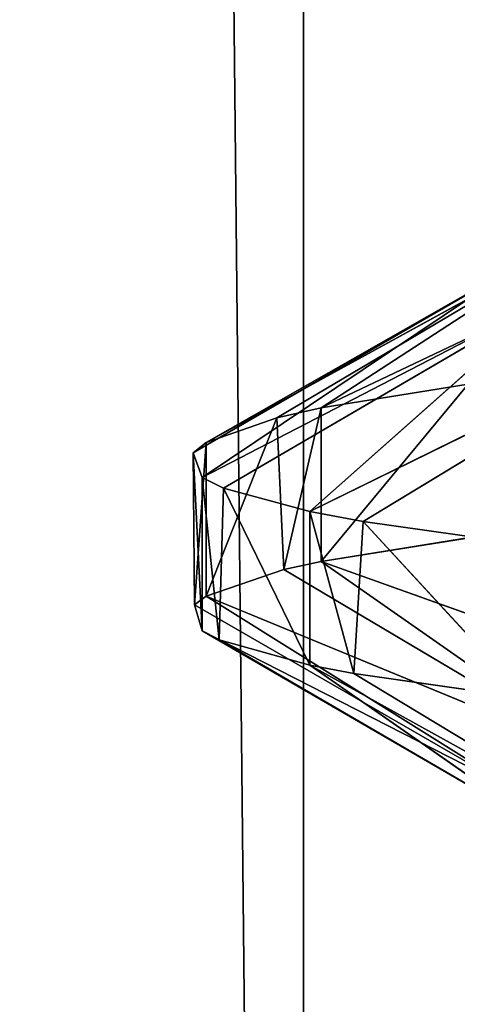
# Model space of a CAD drawing. Extents: x 12 to 103, y 2 to 366.
# Tile 577 of 656: x 55.584 to 55.94, y 250.547 to 251.349. Entities that reach past the tile are written whole.
import ezdxf

# ---------------------------------------------------------------- set-up
doc = ezdxf.new("R2010")
doc.units = 0
doc.header["$LTSCALE"] = 2.54
doc.layers.get('0').update_dxf_attribs({"color": 13, "linetype": 'CONTINUOUS'})

# ---------------------------------------------------------------- blocks, each defined once
blk = doc.blocks.new('SZCZOTKA_DO_WC_EQULA_WISZ_')
at = {"color": 0}
for p, q in [((55.81517, 245.935, 66.1756), (54.56515, 365.435, 65.5575)), ((55.81517, 245.935, 66.1756), (54.56515, 365.435, 65.5575)), ((55.81517, 245.935, 66.1756), (55.81517, 365.435, 66.1756)), ((55.81517, 245.935, 66.1756), (55.81517, 365.435, 66.1756)), ((56.19936, 251.20844, 59.76308), (55.82954, 251.03284, 59.51637)), ((56.19936, 251.20844, 59.76308), (55.82954, 251.03284, 59.51637)), ((55.73567, 251.00462, 59.00193), (56.05757, 251.18103, 59.31159)), ((55.73567, 251.00462, 59.00193), (56.05757, 251.18103, 59.31159)), ((56.05757, 251.18103, 59.31159), (55.79332, 251.0248, 59.36999)), ((56.05757, 251.18103, 59.31159), (55.79332, 251.0248, 59.36999)), ((56.05757, 251.18103, 59.31159), (55.82954, 251.03284, 59.51637)), ((56.05757, 251.18103, 59.31159), (55.82954, 251.03284, 59.51637)), ((55.7252, 250.99614, 58.84658), (55.9956, 251.15239, 58.8354)), ((55.7252, 250.99614, 58.84658), (55.9956, 251.15239, 58.8354)), ((55.9956, 251.15239, 58.8354), (55.73255, 250.97617, 58.47901)), ((55.9956, 251.15239, 58.8354), (55.73255, 250.97617, 58.47901)), ((55.73567, 251.00462, 59.00193), (55.9956, 251.15239, 58.8354)), ((55.73567, 251.00462, 59.00193), (55.9956, 251.15239, 58.8354)), ((56.018, 251.12381, 58.35605), (55.73255, 250.97617, 58.47901)), ((56.018, 251.12381, 58.35605), (55.73255, 250.97617, 58.47901)), ((56.018, 251.12381, 58.35605), (55.74982, 250.96756, 58.31971)), ((56.018, 251.12381, 58.35605), (55.74982, 250.96756, 58.31971)), ((55.82028, 250.94838, 57.96349), (56.018, 251.12381, 58.35605)), ((55.82028, 250.94838, 57.96349), (56.018, 251.12381, 58.35605)), ((55.82028, 250.94838, 57.96349), (56.12167, 251.09659, 57.89536)), ((55.82028, 250.94838, 57.96349), (56.12167, 251.09659, 57.89536)), ((55.86377, 250.94034, 57.81332), (56.12167, 251.09659, 57.89536)), ((55.86377, 250.94034, 57.81332), (56.12167, 251.09659, 57.89536)), ((55.94917, 251.05219, 59.86625), (55.82954, 250.90784, 59.51637)), ((55.94917, 251.05219, 59.86625), (55.82954, 250.90784, 59.51637)), ((55.94917, 251.05219, 59.86625), (55.82954, 251.03284, 59.51637)), ((55.94917, 251.05219, 59.86625), (55.82954, 251.03284, 59.51637)), ((55.82954, 251.03284, 59.51637), (55.79332, 251.0248, 59.36999)), ((55.82954, 251.03284, 59.51637), (55.79332, 251.0248, 59.36999)), ((55.82954, 251.03284, 59.51637), (55.7991, 250.9012, 59.39563)), ((55.82954, 251.03284, 59.51637), (55.7991, 250.9012, 59.39563)), ((55.82954, 251.03284, 59.51637), (55.82954, 250.90784, 59.51637)), ((55.82954, 251.03284, 59.51637), (55.82954, 250.90784, 59.51637)), ((55.79332, 251.0248, 59.36999), (55.73567, 250.87961, 59.00193)), ((55.79332, 251.0248, 59.36999), (55.73567, 250.87961, 59.00193)), ((55.79332, 251.0248, 59.36999), (55.73567, 251.00462, 59.00193)), ((55.79332, 251.0248, 59.36999), (55.73567, 251.00462, 59.00193)), ((55.79332, 251.0248, 59.36999), (55.7991, 250.9012, 59.39563)), ((55.79332, 251.0248, 59.36999), (55.7991, 250.9012, 59.39563)), ((55.73567, 251.00462, 59.00193), (55.7252, 250.99614, 58.84658)), ((55.73567, 251.00462, 59.00193), (55.7252, 250.99614, 58.84658)), ((55.73567, 251.00462, 59.00193), (55.72641, 250.87257, 58.87303)), ((55.73567, 251.00462, 59.00193), (55.72641, 250.87257, 58.87303)), ((55.73567, 251.00462, 59.00193), (55.73567, 250.87961, 59.00193)), ((55.73567, 251.00462, 59.00193), (55.73567, 250.87961, 59.00193)), ((55.7252, 250.99614, 58.84658), (55.72641, 250.87257, 58.87303)), ((55.7252, 250.99614, 58.84658), (55.72641, 250.87257, 58.87303)), ((55.7252, 250.99614, 58.84658), (55.73255, 250.85118, 58.47901)), ((55.7252, 250.99614, 58.84658), (55.73255, 250.85118, 58.47901)), ((55.7252, 250.99614, 58.84658), (55.73255, 250.97617, 58.47901)), ((55.7252, 250.99614, 58.84658), (55.73255, 250.97617, 58.47901)), ((55.73255, 250.97617, 58.47901), (55.73255, 250.85118, 58.47901)), ((55.73255, 250.97617, 58.47901), (55.73255, 250.85118, 58.47901)), ((55.73255, 250.97617, 58.47901), (55.74641, 250.84396, 58.34575)), ((55.73255, 250.97617, 58.47901), (55.74641, 250.84396, 58.34575)), ((55.73255, 250.97617, 58.47901), (55.74982, 250.96756, 58.31971)), ((55.73255, 250.97617, 58.47901), (55.74982, 250.96756, 58.31971)), ((55.74982, 250.96756, 58.31971), (55.74641, 250.84396, 58.34575)), ((55.74982, 250.96756, 58.31971), (55.74641, 250.84396, 58.34575)), ((55.74982, 250.96756, 58.31971), (55.82028, 250.82338, 57.96349)), ((55.74982, 250.96756, 58.31971), (55.82028, 250.82338, 57.96349)), ((55.74982, 250.96756, 58.31971), (55.82028, 250.94838, 57.96349)), ((55.74982, 250.96756, 58.31971), (55.82028, 250.94838, 57.96349)), ((55.82028, 250.94838, 57.96349), (55.82028, 250.82338, 57.96349)), ((55.82028, 250.94838, 57.96349), (55.82028, 250.82338, 57.96349)), ((55.82028, 250.94838, 57.96349), (55.85609, 250.81665, 57.83781)), ((55.82028, 250.94838, 57.96349), (55.85609, 250.81665, 57.83781)), ((55.82028, 250.94838, 57.96349), (55.86377, 250.94034, 57.81332)), ((55.82028, 250.94838, 57.96349), (55.86377, 250.94034, 57.81332)), ((55.86377, 250.94034, 57.81332), (55.85609, 250.81665, 57.83781)), ((55.86377, 250.94034, 57.81332), (55.85609, 250.81665, 57.83781)), ((55.86377, 250.94034, 57.81332), (55.9962, 250.7966, 57.47102)), ((55.86377, 250.94034, 57.81332), (55.9962, 250.7966, 57.47102)), ((55.86377, 250.94034, 57.81332), (55.9962, 250.9216, 57.47102)), ((55.86377, 250.94034, 57.81332), (55.9962, 250.9216, 57.47102)), ((55.82954, 250.90784, 59.51637), (55.95906, 250.9285, 59.88997)), ((55.82954, 250.90784, 59.51637), (55.95906, 250.9285, 59.88997)), ((55.73567, 250.87961, 59.00193), (55.7991, 250.9012, 59.39563)), ((55.73567, 250.87961, 59.00193), (55.7991, 250.9012, 59.39563)), ((55.7991, 250.9012, 59.39563), (55.82954, 250.90784, 59.51637)), ((55.7991, 250.9012, 59.39563), (55.82954, 250.90784, 59.51637)), ((55.7991, 250.9012, 59.39563), (56.06284, 250.74495, 59.33492)), ((55.7991, 250.9012, 59.39563), (56.06284, 250.74495, 59.33492)), ((56.20837, 250.77226, 59.78466), (55.82954, 250.90784, 59.51637)), ((55.82954, 250.90784, 59.51637), (56.06284, 250.74495, 59.33492)), ((55.82954, 250.90784, 59.51637), (56.06284, 250.74495, 59.33492)), ((56.20837, 250.77226, 59.78466), (55.82954, 250.90784, 59.51637)), ((55.72641, 250.87257, 58.87303), (55.73567, 250.87961, 59.00193)), ((55.72641, 250.87257, 58.87303), (55.73567, 250.87961, 59.00193)), ((56.06284, 250.74495, 59.33492), (55.73567, 250.87961, 59.00193)), ((55.73567, 250.87961, 59.00193), (55.9967, 250.71634, 58.85946)), ((55.73567, 250.87961, 59.00193), (55.9967, 250.71634, 58.85946)), ((56.06284, 250.74495, 59.33492), (55.73567, 250.87961, 59.00193)), ((55.73255, 250.85118, 58.47901), (55.72641, 250.87257, 58.87303)), ((55.72641, 250.87257, 58.87303), (55.9967, 250.71634, 58.85946)), ((55.72641, 250.87257, 58.87303), (55.9967, 250.71634, 58.85946)), ((55.73255, 250.85118, 58.47901), (55.72641, 250.87257, 58.87303)), ((55.74641, 250.84396, 58.34575), (55.73255, 250.85118, 58.47901)), ((55.9967, 250.71634, 58.85946), (55.73255, 250.85118, 58.47901)), ((55.73255, 250.85118, 58.47901), (56.01489, 250.68771, 58.37975)), ((55.73255, 250.85118, 58.47901), (56.01489, 250.68771, 58.37975)), ((55.74641, 250.84396, 58.34575), (55.73255, 250.85118, 58.47901)), ((55.9967, 250.71634, 58.85946), (55.73255, 250.85118, 58.47901)), ((55.82028, 250.82338, 57.96349), (55.74641, 250.84396, 58.34575)), ((55.74641, 250.84396, 58.34575), (56.01489, 250.68771, 58.37975)), ((55.74641, 250.84396, 58.34575), (56.01489, 250.68771, 58.37975)), ((55.82028, 250.82338, 57.96349), (55.74641, 250.84396, 58.34575)), ((55.85609, 250.81665, 57.83781), (55.82028, 250.82338, 57.96349)), ((56.01489, 250.68771, 58.37975), (55.82028, 250.82338, 57.96349)), ((55.82028, 250.82338, 57.96349), (56.11469, 250.6604, 57.91764)), ((55.82028, 250.82338, 57.96349), (56.11469, 250.6604, 57.91764)), ((55.85609, 250.81665, 57.83781), (55.82028, 250.82338, 57.96349)), ((56.01489, 250.68771, 58.37975), (55.82028, 250.82338, 57.96349)), ((55.9962, 250.7966, 57.47102), (55.85609, 250.81665, 57.83781)), ((55.85609, 250.81665, 57.83781), (56.11469, 250.6604, 57.91764)), ((55.85609, 250.81665, 57.83781), (56.11469, 250.6604, 57.91764)), ((55.9962, 250.7966, 57.47102), (55.85609, 250.81665, 57.83781))]:
    blk.add_line(p, q, dxfattribs=at)
mesh = blk.add_polyface(dxfattribs=at)
corners = [(55.81517, 245.935, 66.1756), (54.56515, 365.435, 65.5575), (54.56515, 245.935, 65.5575)]
mesh.append_faces([[corners[k] for k in face] for face in [(0, 1, 2)]], dxfattribs={"color": 0})
mesh = blk.add_polyface(dxfattribs=at)
corners = [(55.81517, 365.435, 66.1756), (54.56515, 365.435, 65.5575), (55.81517, 245.935, 66.1756)]
mesh.append_faces([[corners[k] for k in face] for face in [(0, 1, 2)]], dxfattribs={"color": 0})
mesh = blk.add_polyface(dxfattribs=at)
corners = [(56.15921, 245.935, 51.14445), (54.88222, 245.935, 51.70472), (56.15921, 365.435, 51.14445)]
mesh.append_faces([[corners[k] for k in face] for face in [(0, 1, 2)]], dxfattribs={"color": 0})
mesh = blk.add_polyface(dxfattribs=at)
corners = [(56.15921, 365.435, 51.14445), (54.88222, 245.935, 51.70472), (54.88222, 365.435, 51.70472)]
mesh.append_faces([[corners[k] for k in face] for face in [(0, 1, 2)]], dxfattribs={"color": 0})
mesh = blk.add_polyface(dxfattribs=at)
corners = [(57.15353, 245.935, 66.56725), (55.81517, 365.435, 66.1756), (55.81517, 245.935, 66.1756)]
mesh.append_faces([[corners[k] for k in face] for face in [(0, 1, 2)]], dxfattribs={"color": 0})
mesh = blk.add_polyface(dxfattribs=at)
corners = [(57.15353, 365.435, 66.56725), (55.81517, 365.435, 66.1756), (57.15353, 245.935, 66.56725)]
mesh.append_faces([[corners[k] for k in face] for face in [(0, 1, 2)]], dxfattribs={"color": 0})
mesh = blk.add_polyface(dxfattribs=at)
corners = [(55.94917, 251.05219, 59.86625), (56.19936, 251.20844, 59.76308), (55.82954, 251.03284, 59.51637)]
mesh.append_faces([[corners[k] for k in face] for face in [(0, 1, 2)]], dxfattribs={"color": 0})
mesh = blk.add_polyface(dxfattribs=at)
corners = [(56.19936, 251.20844, 59.76308), (56.05757, 251.18103, 59.31159), (55.82954, 251.03284, 59.51637)]
mesh.append_faces([[corners[k] for k in face] for face in [(0, 1, 2)]], dxfattribs={"color": 0})
mesh = blk.add_polyface(dxfattribs=at)
corners = [(56.05757, 251.18103, 59.31159), (55.9956, 251.15239, 58.8354), (55.73567, 251.00462, 59.00193)]
mesh.append_faces([[corners[k] for k in face] for face in [(0, 1, 2)]], dxfattribs={"color": 0})
mesh = blk.add_polyface(dxfattribs=at)
corners = [(55.79332, 251.0248, 59.36999), (56.05757, 251.18103, 59.31159), (55.73567, 251.00462, 59.00193)]
mesh.append_faces([[corners[k] for k in face] for face in [(0, 1, 2)]], dxfattribs={"color": 0})
mesh = blk.add_polyface(dxfattribs=at)
corners = [(55.82954, 251.03284, 59.51637), (56.05757, 251.18103, 59.31159), (55.79332, 251.0248, 59.36999)]
mesh.append_faces([[corners[k] for k in face] for face in [(0, 1, 2)]], dxfattribs={"color": 0})
mesh = blk.add_polyface(dxfattribs=at)
corners = [(55.7252, 250.99614, 58.84658), (55.9956, 251.15239, 58.8354), (55.73255, 250.97617, 58.47901)]
mesh.append_faces([[corners[k] for k in face] for face in [(0, 1, 2)]], dxfattribs={"color": 0})
mesh = blk.add_polyface(dxfattribs=at)
corners = [(55.73567, 251.00462, 59.00193), (55.9956, 251.15239, 58.8354), (55.7252, 250.99614, 58.84658)]
mesh.append_faces([[corners[k] for k in face] for face in [(0, 1, 2)]], dxfattribs={"color": 0})
mesh = blk.add_polyface(dxfattribs=at)
corners = [(55.9956, 251.15239, 58.8354), (56.018, 251.12381, 58.35605), (55.73255, 250.97617, 58.47901)]
mesh.append_faces([[corners[k] for k in face] for face in [(0, 1, 2)]], dxfattribs={"color": 0})
mesh = blk.add_polyface(dxfattribs=at)
corners = [(55.73255, 250.97617, 58.47901), (56.018, 251.12381, 58.35605), (55.74982, 250.96756, 58.31971)]
mesh.append_faces([[corners[k] for k in face] for face in [(0, 1, 2)]], dxfattribs={"color": 0})
mesh = blk.add_polyface(dxfattribs=at)
corners = [(56.018, 251.12381, 58.35605), (55.82028, 250.94838, 57.96349), (55.74982, 250.96756, 58.31971)]
mesh.append_faces([[corners[k] for k in face] for face in [(0, 1, 2)]], dxfattribs={"color": 0})
mesh = blk.add_polyface(dxfattribs=at)
corners = [(56.018, 251.12381, 58.35605), (56.12167, 251.09659, 57.89536), (55.82028, 250.94838, 57.96349)]
mesh.append_faces([[corners[k] for k in face] for face in [(0, 1, 2)]], dxfattribs={"color": 0})
mesh = blk.add_polyface(dxfattribs=at)
corners = [(55.82028, 250.94838, 57.96349), (56.12167, 251.09659, 57.89536), (55.86377, 250.94034, 57.81332)]
mesh.append_faces([[corners[k] for k in face] for face in [(0, 1, 2)]], dxfattribs={"color": 0})
mesh = blk.add_polyface(dxfattribs=at)
corners = [(56.12167, 251.09659, 57.89536), (55.9962, 250.9216, 57.47102), (55.86377, 250.94034, 57.81332)]
mesh.append_faces([[corners[k] for k in face] for face in [(0, 1, 2)]], dxfattribs={"color": 0})
mesh = blk.add_polyface(dxfattribs=at)
corners = [(55.94917, 251.05219, 59.86625), (55.82954, 250.90784, 59.51637), (55.95906, 250.9285, 59.88997)]
mesh.append_faces([[corners[k] for k in face] for face in [(0, 1, 2)]], dxfattribs={"color": 0})
mesh = blk.add_polyface(dxfattribs=at)
corners = [(55.94917, 251.05219, 59.86625), (55.82954, 251.03284, 59.51637), (55.82954, 250.90784, 59.51637)]
mesh.append_faces([[corners[k] for k in face] for face in [(0, 1, 2)]], dxfattribs={"color": 0})
mesh = blk.add_polyface(dxfattribs=at)
corners = [(55.82954, 251.03284, 59.51637), (55.79332, 251.0248, 59.36999), (55.7991, 250.9012, 59.39563)]
mesh.append_faces([[corners[k] for k in face] for face in [(0, 1, 2)]], dxfattribs={"color": 0})
mesh = blk.add_polyface(dxfattribs=at)
corners = [(55.82954, 251.03284, 59.51637), (55.7991, 250.9012, 59.39563), (55.82954, 250.90784, 59.51637)]
mesh.append_faces([[corners[k] for k in face] for face in [(0, 1, 2)]], dxfattribs={"color": 0})
mesh = blk.add_polyface(dxfattribs=at)
corners = [(55.79332, 251.0248, 59.36999), (55.73567, 250.87961, 59.00193), (55.7991, 250.9012, 59.39563)]
mesh.append_faces([[corners[k] for k in face] for face in [(0, 1, 2)]], dxfattribs={"color": 0})
mesh = blk.add_polyface(dxfattribs=at)
corners = [(55.79332, 251.0248, 59.36999), (55.73567, 251.00462, 59.00193), (55.73567, 250.87961, 59.00193)]
mesh.append_faces([[corners[k] for k in face] for face in [(0, 1, 2)]], dxfattribs={"color": 0})
mesh = blk.add_polyface(dxfattribs=at)
corners = [(55.73567, 251.00462, 59.00193), (55.7252, 250.99614, 58.84658), (55.72641, 250.87257, 58.87303)]
mesh.append_faces([[corners[k] for k in face] for face in [(0, 1, 2)]], dxfattribs={"color": 0})
mesh = blk.add_polyface(dxfattribs=at)
corners = [(55.73567, 251.00462, 59.00193), (55.72641, 250.87257, 58.87303), (55.73567, 250.87961, 59.00193)]
mesh.append_faces([[corners[k] for k in face] for face in [(0, 1, 2)]], dxfattribs={"color": 0})
mesh = blk.add_polyface(dxfattribs=at)
corners = [(55.7252, 250.99614, 58.84658), (55.73255, 250.85118, 58.47901), (55.72641, 250.87257, 58.87303)]
mesh.append_faces([[corners[k] for k in face] for face in [(0, 1, 2)]], dxfattribs={"color": 0})
mesh = blk.add_polyface(dxfattribs=at)
corners = [(55.7252, 250.99614, 58.84658), (55.73255, 250.97617, 58.47901), (55.73255, 250.85118, 58.47901)]
mesh.append_faces([[corners[k] for k in face] for face in [(0, 1, 2)]], dxfattribs={"color": 0})
mesh = blk.add_polyface(dxfattribs=at)
corners = [(55.73255, 250.97617, 58.47901), (55.74641, 250.84396, 58.34575), (55.73255, 250.85118, 58.47901)]
mesh.append_faces([[corners[k] for k in face] for face in [(0, 1, 2)]], dxfattribs={"color": 0})
mesh = blk.add_polyface(dxfattribs=at)
corners = [(55.73255, 250.97617, 58.47901), (55.74982, 250.96756, 58.31971), (55.74641, 250.84396, 58.34575)]
mesh.append_faces([[corners[k] for k in face] for face in [(0, 1, 2)]], dxfattribs={"color": 0})
mesh = blk.add_polyface(dxfattribs=at)
corners = [(55.74982, 250.96756, 58.31971), (55.82028, 250.82338, 57.96349), (55.74641, 250.84396, 58.34575)]
mesh.append_faces([[corners[k] for k in face] for face in [(0, 1, 2)]], dxfattribs={"color": 0})
mesh = blk.add_polyface(dxfattribs=at)
corners = [(55.74982, 250.96756, 58.31971), (55.82028, 250.94838, 57.96349), (55.82028, 250.82338, 57.96349)]
mesh.append_faces([[corners[k] for k in face] for face in [(0, 1, 2)]], dxfattribs={"color": 0})
mesh = blk.add_polyface(dxfattribs=at)
corners = [(55.82028, 250.94838, 57.96349), (55.85609, 250.81665, 57.83781), (55.82028, 250.82338, 57.96349)]
mesh.append_faces([[corners[k] for k in face] for face in [(0, 1, 2)]], dxfattribs={"color": 0})
mesh = blk.add_polyface(dxfattribs=at)
corners = [(55.82028, 250.94838, 57.96349), (55.86377, 250.94034, 57.81332), (55.85609, 250.81665, 57.83781)]
mesh.append_faces([[corners[k] for k in face] for face in [(0, 1, 2)]], dxfattribs={"color": 0})
mesh = blk.add_polyface(dxfattribs=at)
corners = [(55.86377, 250.94034, 57.81332), (55.9962, 250.7966, 57.47102), (55.85609, 250.81665, 57.83781)]
mesh.append_faces([[corners[k] for k in face] for face in [(0, 1, 2)]], dxfattribs={"color": 0})
mesh = blk.add_polyface(dxfattribs=at)
corners = [(55.86377, 250.94034, 57.81332), (55.9962, 250.9216, 57.47102), (55.9962, 250.7966, 57.47102)]
mesh.append_faces([[corners[k] for k in face] for face in [(0, 1, 2)]], dxfattribs={"color": 0})
mesh = blk.add_polyface(dxfattribs=at)
corners = [(55.95906, 250.9285, 59.88997), (55.82954, 250.90784, 59.51637), (56.20837, 250.77226, 59.78466)]
mesh.append_faces([[corners[k] for k in face] for face in [(0, 1, 2)]], dxfattribs={"color": 0})
mesh = blk.add_polyface(dxfattribs=at)
corners = [(55.7991, 250.9012, 59.39563), (55.73567, 250.87961, 59.00193), (56.06284, 250.74495, 59.33492)]
mesh.append_faces([[corners[k] for k in face] for face in [(0, 1, 2)]], dxfattribs={"color": 0})
mesh = blk.add_polyface(dxfattribs=at)
corners = [(55.82954, 250.90784, 59.51637), (55.7991, 250.9012, 59.39563), (56.06284, 250.74495, 59.33492)]
mesh.append_faces([[corners[k] for k in face] for face in [(0, 1, 2)]], dxfattribs={"color": 0})
mesh = blk.add_polyface(dxfattribs=at)
corners = [(56.20837, 250.77226, 59.78466), (55.82954, 250.90784, 59.51637), (56.06284, 250.74495, 59.33492)]
mesh.append_faces([[corners[k] for k in face] for face in [(0, 1, 2)]], dxfattribs={"color": 0})
mesh = blk.add_polyface(dxfattribs=at)
corners = [(55.73567, 250.87961, 59.00193), (55.72641, 250.87257, 58.87303), (55.9967, 250.71634, 58.85946)]
mesh.append_faces([[corners[k] for k in face] for face in [(0, 1, 2)]], dxfattribs={"color": 0})
mesh = blk.add_polyface(dxfattribs=at)
corners = [(56.06284, 250.74495, 59.33492), (55.73567, 250.87961, 59.00193), (55.9967, 250.71634, 58.85946)]
mesh.append_faces([[corners[k] for k in face] for face in [(0, 1, 2)]], dxfattribs={"color": 0})
mesh = blk.add_polyface(dxfattribs=at)
corners = [(55.72641, 250.87257, 58.87303), (55.73255, 250.85118, 58.47901), (55.9967, 250.71634, 58.85946)]
mesh.append_faces([[corners[k] for k in face] for face in [(0, 1, 2)]], dxfattribs={"color": 0})
mesh = blk.add_polyface(dxfattribs=at)
corners = [(55.9967, 250.71634, 58.85946), (55.73255, 250.85118, 58.47901), (56.01489, 250.68771, 58.37975)]
mesh.append_faces([[corners[k] for k in face] for face in [(0, 1, 2)]], dxfattribs={"color": 0})
mesh = blk.add_polyface(dxfattribs=at)
corners = [(55.73255, 250.85118, 58.47901), (55.74641, 250.84396, 58.34575), (56.01489, 250.68771, 58.37975)]
mesh.append_faces([[corners[k] for k in face] for face in [(0, 1, 2)]], dxfattribs={"color": 0})
mesh = blk.add_polyface(dxfattribs=at)
corners = [(56.01489, 250.68771, 58.37975), (55.74641, 250.84396, 58.34575), (55.82028, 250.82338, 57.96349)]
mesh.append_faces([[corners[k] for k in face] for face in [(0, 1, 2)]], dxfattribs={"color": 0})
mesh = blk.add_polyface(dxfattribs=at)
corners = [(56.01489, 250.68771, 58.37975), (55.82028, 250.82338, 57.96349), (56.11469, 250.6604, 57.91764)]
mesh.append_faces([[corners[k] for k in face] for face in [(0, 1, 2)]], dxfattribs={"color": 0})
mesh = blk.add_polyface(dxfattribs=at)
corners = [(55.82028, 250.82338, 57.96349), (55.85609, 250.81665, 57.83781), (56.11469, 250.6604, 57.91764)]
mesh.append_faces([[corners[k] for k in face] for face in [(0, 1, 2)]], dxfattribs={"color": 0})
mesh = blk.add_polyface(dxfattribs=at)
corners = [(56.11469, 250.6604, 57.91764), (55.85609, 250.81665, 57.83781), (55.9962, 250.7966, 57.47102)]
mesh.append_faces([[corners[k] for k in face] for face in [(0, 1, 2)]], dxfattribs={"color": 0})

msp = doc.modelspace()

# ---------------------------------------------------------------- block references
at = {"color": 0}
msp.add_blockref('SZCZOTKA_DO_WC_EQULA_WISZ_', (0, 0), dxfattribs=at)

doc.saveas('drawing.dxf')
